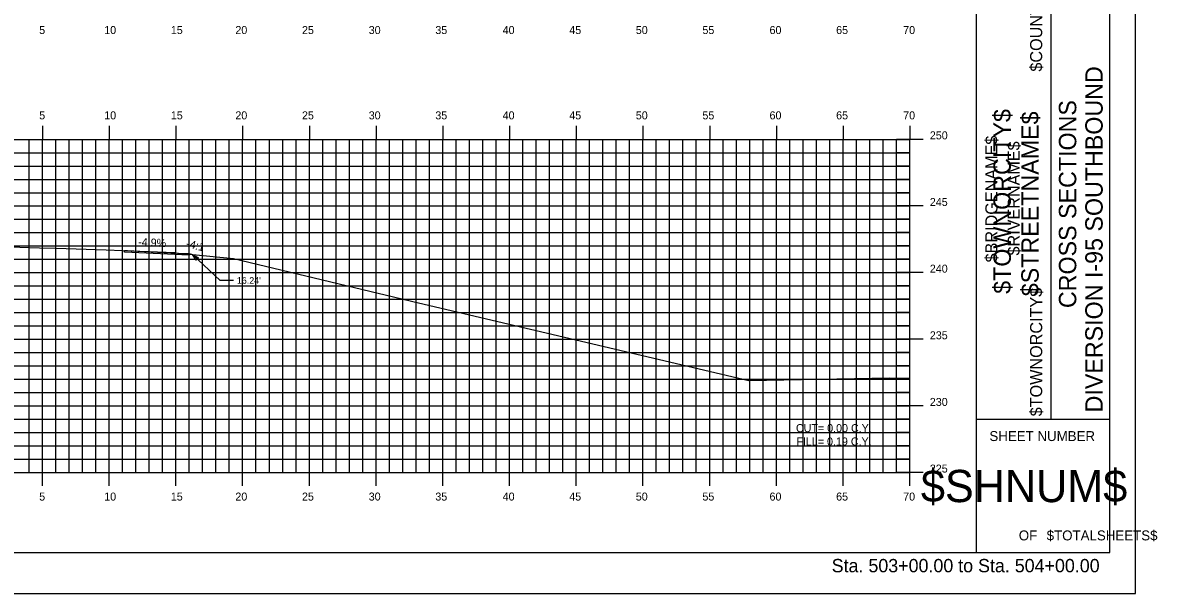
# Model space of a CAD drawing. Extents: x 1170543 to 1177585, y 609599 to 610623.
# Drawn here: x 1170925.5 to 1171010.5, y 609598.8 to 609641.6 of the extents above; entities that cross this region are included whole.
import ezdxf

# ---------------------------------------------------------------- set-up
doc = ezdxf.new("R2010")
doc.units = 0
for name, color, linetype in [('ANNOTATION', 7, 'Continuous'), ('BORDER', 7, 'Continuous'), ('BRIDGE_TITLE', 7, 'Continuous'), ('D_Roadway_Centerline', 7, 'Continuous'), ('D_Roadway_Centerline_Text', 7, 'Continuous'), ('D_Roadway_Edge_TW', 7, 'Continuous'), ('H_V ANNOTATION', 7, 'Continuous'), ('HIGHWAY_TITLE', 7, 'Continuous'), ('MAJOR', 7, 'Continuous'), ('MINOR', 7, 'Continuous'), ('PLOT BOUNDARY', 7, 'Continuous'), ('S_Roadway_Centerline', 7, 'Continuous')]:
    doc.layers.add(name, color=color, linetype=linetype)

msp = doc.modelspace()

# ---------------------------------------------------------------- linework, layer by layer
at = {"layer": 'ANNOTATION'}
for p in [(1170938.182, 609624.235), (1170941.252, 609622.283)]:
    msp.add_line(p, (1170940.252, 609622.283), dxfattribs=at)
msp.add_lwpolyline([(1170938.46, 609623.801), (1170938.182, 609624.235), (1170938.632, 609623.983)], close=True, dxfattribs=at)
at = {"layer": 'BORDER'}
for p, q in [((1170996.939, 609601.875), (1170996.939, 609706.875)), ((1171006.939, 609601.875), (1171006.939, 609706.875)), ((1171002.53, 609611.875), (1171002.53, 609646.875)), ((1170996.939, 609611.875), (1171006.939, 609611.875)), ((1170846.939, 609601.872), (1171006.939, 609601.872))]:
    msp.add_line(p, q, dxfattribs=at)
at = {"layer": 'D_Roadway_Centerline'}
msp.add_lwpolyline([(1170933.077, 609624.533), (1170933.3, 609624.522), (1170937.064, 609624.339), (1170937.122, 609624.336), (1170937.94, 609624.296), (1170938.182, 609624.235)], dxfattribs=at)
at = {"layer": 'D_Roadway_Edge_TW'}
msp.add_lwpolyline([(1170933.077, 609624.533), (1170937.064, 609624.339), (1170937.94, 609624.296), (1170937.94, 609624.171), (1170933.077, 609624.408), (1170933.077, 609624.533)], dxfattribs=at)
msp.add_lwpolyline([(1170933.077, 609624.533), (1170937.064, 609624.339), (1170937.94, 609624.296), (1170937.94, 609624.171), (1170933.077, 609624.408), (1170933.077, 609624.533)], dxfattribs=at)
at = {"layer": 'MAJOR'}
for p, q in [((1170926.939, 609633.874), (1170926.939, 609632.872)), ((1170931.939, 609633.874), (1170931.939, 609632.872)), ((1170936.939, 609633.874), (1170936.939, 609632.872)), ((1170941.939, 609633.874), (1170941.939, 609632.872)), ((1170946.939, 609633.874), (1170946.939, 609632.872)), ((1170951.939, 609633.874), (1170951.939, 609632.872)), ((1170956.939, 609633.874), (1170956.939, 609632.872)), ((1170961.939, 609633.874), (1170961.939, 609632.872)), ((1170966.939, 609633.874), (1170966.939, 609632.872)), ((1170971.939, 609633.874), (1170971.939, 609632.872)), ((1170976.939, 609633.874), (1170976.939, 609632.872)), ((1170981.939, 609633.874), (1170981.939, 609632.872)), ((1170986.939, 609633.874), (1170986.939, 609632.872)), ((1170991.939, 609633.874), (1170991.939, 609632.872)), ((1170851.939, 609632.872), (1170991.939, 609632.872)), ((1170851.939, 609632.872), (1170991.939, 609632.872)), ((1170926.939, 609607.872), (1170926.939, 609632.872)), ((1170931.939, 609607.872), (1170931.939, 609632.872)), ((1170936.939, 609607.872), (1170936.939, 609632.872)), ((1170941.939, 609607.872), (1170941.939, 609632.872)), ((1170946.939, 609607.872), (1170946.939, 609632.872)), ((1170951.939, 609607.872), (1170951.939, 609632.872)), ((1170956.939, 609607.872), (1170956.939, 609632.872)), ((1170961.939, 609607.872), (1170961.939, 609632.872)), ((1170966.939, 609607.872), (1170966.939, 609632.872)), ((1170971.939, 609607.872), (1170971.939, 609632.872)), ((1170976.939, 609607.872), (1170976.939, 609632.872)), ((1170981.939, 609607.872), (1170981.939, 609632.872)), ((1170986.939, 609607.872), (1170986.939, 609632.872)), ((1170992.941, 609632.872), (1170990.937, 609632.872)), ((1170991.939, 609607.872), (1170991.939, 609632.872)), ((1170991.939, 609607.872), (1170991.939, 609632.872)), ((1170851.939, 609627.872), (1170991.939, 609627.872)), ((1170992.941, 609627.872), (1170990.937, 609627.872)), ((1170851.939, 609622.872), (1170991.939, 609622.872)), ((1170992.941, 609622.872), (1170990.937, 609622.872)), ((1170851.939, 609617.872), (1170991.939, 609617.872)), ((1170992.941, 609617.872), (1170990.937, 609617.872)), ((1170851.939, 609612.872), (1170991.939, 609612.872)), ((1170992.941, 609612.872), (1170990.937, 609612.872)), ((1170851.939, 609607.872), (1170991.939, 609607.872)), ((1170851.939, 609607.872), (1170991.939, 609607.872)), ((1170926.939, 609606.87), (1170926.939, 609607.872)), ((1170931.939, 609606.87), (1170931.939, 609607.872)), ((1170936.939, 609606.87), (1170936.939, 609607.872)), ((1170941.939, 609606.87), (1170941.939, 609607.872)), ((1170946.939, 609606.87), (1170946.939, 609607.872)), ((1170951.939, 609606.87), (1170951.939, 609607.872)), ((1170956.939, 609606.87), (1170956.939, 609607.872)), ((1170961.939, 609606.87), (1170961.939, 609607.872)), ((1170966.939, 609606.87), (1170966.939, 609607.872)), ((1170971.939, 609606.87), (1170971.939, 609607.872)), ((1170976.939, 609606.87), (1170976.939, 609607.872)), ((1170981.939, 609606.87), (1170981.939, 609607.872)), ((1170986.939, 609606.87), (1170986.939, 609607.872)), ((1170992.941, 609607.872), (1170990.937, 609607.872)), ((1170991.939, 609606.87), (1170991.939, 609607.872))]:
    msp.add_line(p, q, dxfattribs=at)
at = {"layer": 'MINOR'}
for p, q in [((1170925.939, 609607.872), (1170925.939, 609632.872)), ((1170927.939, 609607.872), (1170927.939, 609632.872)), ((1170928.939, 609607.872), (1170928.939, 609632.872)), ((1170929.939, 609607.872), (1170929.939, 609632.872)), ((1170930.939, 609607.872), (1170930.939, 609632.872)), ((1170932.939, 609607.872), (1170932.939, 609632.872)), ((1170933.939, 609607.872), (1170933.939, 609632.872)), ((1170934.939, 609607.872), (1170934.939, 609632.872)), ((1170935.939, 609607.872), (1170935.939, 609632.872)), ((1170937.939, 609607.872), (1170937.939, 609632.872)), ((1170938.939, 609607.872), (1170938.939, 609632.872)), ((1170939.939, 609607.872), (1170939.939, 609632.872)), ((1170940.939, 609607.872), (1170940.939, 609632.872)), ((1170942.939, 609607.872), (1170942.939, 609632.872)), ((1170943.939, 609607.872), (1170943.939, 609632.872)), ((1170944.939, 609607.872), (1170944.939, 609632.872)), ((1170945.939, 609607.872), (1170945.939, 609632.872)), ((1170947.939, 609607.872), (1170947.939, 609632.872)), ((1170948.939, 609607.872), (1170948.939, 609632.872)), ((1170949.939, 609607.872), (1170949.939, 609632.872)), ((1170950.939, 609607.872), (1170950.939, 609632.872)), ((1170952.939, 609607.872), (1170952.939, 609632.872)), ((1170953.939, 609607.872), (1170953.939, 609632.872)), ((1170954.939, 609607.872), (1170954.939, 609632.872)), ((1170955.939, 609607.872), (1170955.939, 609632.872)), ((1170957.939, 609607.872), (1170957.939, 609632.872)), ((1170958.939, 609607.872), (1170958.939, 609632.872)), ((1170959.939, 609607.872), (1170959.939, 609632.872)), ((1170960.939, 609607.872), (1170960.939, 609632.872)), ((1170962.939, 609607.872), (1170962.939, 609632.872)), ((1170963.939, 609607.872), (1170963.939, 609632.872)), ((1170964.939, 609607.872), (1170964.939, 609632.872)), ((1170965.939, 609607.872), (1170965.939, 609632.872)), ((1170967.939, 609607.872), (1170967.939, 609632.872)), ((1170968.939, 609607.872), (1170968.939, 609632.872)), ((1170969.939, 609607.872), (1170969.939, 609632.872)), ((1170970.939, 609607.872), (1170970.939, 609632.872)), ((1170972.939, 609607.872), (1170972.939, 609632.872)), ((1170973.939, 609607.872), (1170973.939, 609632.872)), ((1170974.939, 609607.872), (1170974.939, 609632.872)), ((1170975.939, 609607.872), (1170975.939, 609632.872)), ((1170977.939, 609607.872), (1170977.939, 609632.872)), ((1170978.939, 609607.872), (1170978.939, 609632.872)), ((1170979.939, 609607.872), (1170979.939, 609632.872)), ((1170980.939, 609607.872), (1170980.939, 609632.872)), ((1170982.939, 609607.872), (1170982.939, 609632.872)), ((1170983.939, 609607.872), (1170983.939, 609632.872)), ((1170984.939, 609607.872), (1170984.939, 609632.872)), ((1170985.939, 609607.872), (1170985.939, 609632.872)), ((1170987.939, 609607.872), (1170987.939, 609632.872)), ((1170988.939, 609607.872), (1170988.939, 609632.872)), ((1170989.939, 609607.872), (1170989.939, 609632.872)), ((1170990.939, 609607.872), (1170990.939, 609632.872)), ((1170851.939, 609631.872), (1170991.939, 609631.872)), ((1170991.939, 609631.872), (1170990.937, 609631.872)), ((1170851.939, 609630.872), (1170991.939, 609630.872)), ((1170991.939, 609630.872), (1170990.937, 609630.872)), ((1170851.939, 609629.872), (1170991.939, 609629.872)), ((1170991.939, 609629.872), (1170990.937, 609629.872)), ((1170851.939, 609628.872), (1170991.939, 609628.872)), ((1170991.939, 609628.872), (1170990.937, 609628.872)), ((1170851.939, 609626.872), (1170991.939, 609626.872)), ((1170991.939, 609626.872), (1170990.937, 609626.872)), ((1170851.939, 609625.872), (1170991.939, 609625.872)), ((1170991.939, 609625.872), (1170990.937, 609625.872)), ((1170851.939, 609624.872), (1170991.939, 609624.872)), ((1170991.939, 609624.872), (1170990.937, 609624.872)), ((1170851.939, 609623.872), (1170991.939, 609623.872)), ((1170991.939, 609623.872), (1170990.937, 609623.872)), ((1170851.939, 609621.872), (1170991.939, 609621.872)), ((1170991.939, 609621.872), (1170990.937, 609621.872)), ((1170851.939, 609620.872), (1170991.939, 609620.872)), ((1170991.939, 609620.872), (1170990.937, 609620.872)), ((1170851.939, 609619.872), (1170991.939, 609619.872)), ((1170991.939, 609619.872), (1170990.937, 609619.872)), ((1170851.939, 609618.872), (1170991.939, 609618.872)), ((1170991.939, 609618.872), (1170990.937, 609618.872)), ((1170851.939, 609616.872), (1170991.939, 609616.872)), ((1170991.939, 609616.872), (1170990.937, 609616.872)), ((1170851.939, 609615.872), (1170991.939, 609615.872)), ((1170991.939, 609615.872), (1170990.937, 609615.872)), ((1170851.939, 609614.872), (1170991.939, 609614.872)), ((1170991.939, 609614.872), (1170990.937, 609614.872)), ((1170851.939, 609613.872), (1170991.939, 609613.872)), ((1170991.939, 609613.872), (1170990.937, 609613.872)), ((1170851.939, 609611.872), (1170991.939, 609611.872)), ((1170991.939, 609611.872), (1170990.937, 609611.872)), ((1170851.939, 609610.872), (1170991.939, 609610.872)), ((1170991.939, 609610.872), (1170990.937, 609610.872)), ((1170851.939, 609609.872), (1170991.939, 609609.872)), ((1170991.939, 609609.872), (1170990.937, 609609.872)), ((1170851.939, 609608.872), (1170991.939, 609608.872)), ((1170991.939, 609608.872), (1170990.937, 609608.872))]:
    msp.add_line(p, q, dxfattribs=at)
at = {"layer": 'PLOT BOUNDARY'}
msp.add_lwpolyline([(1170838.846, 609598.813), (1171008.846, 609598.813), (1171008.846, 609708.813), (1170838.846, 609708.813)], close=True, dxfattribs=at)
at = {"layer": 'S_Roadway_Centerline'}
msp.add_lwpolyline([(1170923, 609624.85), (1170926.705, 609624.74), (1170927.97, 609624.698), (1170931.705, 609624.577), (1170932.94, 609624.538), (1170936.851, 609624.379), (1170937.064, 609624.339), (1170937.943, 609624.258), (1170941.261, 609623.944), (1170955.108, 609620.608), (1170979.868, 609614.789), (1170990.419, 609614.974), (1170991.939, 609614.96)], dxfattribs=at)

# ---------------------------------------------------------------- texts
at = {"layer": 'ANNOTATION'}
for s, rotation, p in [('-4.9%', 357.2029, (1170934.098, 609624.885)), ('-4:1', 345.96376, (1170937.658, 609624.797))]:
    msp.add_text(s, height=0.6, rotation=rotation, dxfattribs=at).set_placement(p)
msp.add_text("16.24'", height=0.5, dxfattribs=at).set_placement((1170941.502, 609622.033))
at = {"layer": 'BORDER'}
for s, height, rotation, p in [('DIVERSION I-95 SOUTHBOUND', 1.30428, 90, (1171006.393, 609612.385)), ('CROSS SECTIONS', 1.30428, 90, (1171004.415, 609620.214)), ('SHEET NUMBER', 0.74527, 360, (1170997.904, 609610.239)), ('$SHNUM$', 2.4194, 360, (1170992.772, 609605.655)), ('OF', 0.7453, 360, (1171000.106, 609602.785)), ('$TOTALSHEETS$', 0.74527, 360, (1171002.195, 609602.785))]:
    msp.add_text(s, height=height, rotation=rotation, dxfattribs=at).set_placement(p)
at = {"layer": 'BRIDGE_TITLE'}
for s, height, p in [('$COUNTY$', 0.9072, (1171001.859, 609637.954)), ('$BRIDGENAME$', 0.90716, (1170998.505, 609623.643)), ('$RIVERNAME$', 0.90716, (1171000.182, 609624.158)), ('$TOWNORCITY$', 0.90716, (1171001.859, 609612.096))]:
    msp.add_text(s, height=height, rotation=90, dxfattribs=at).set_placement(p)
at = {"layer": 'D_Roadway_Centerline_Text'}
for s, p in [('CUT= 0.00 C.Y.', (1170983.404, 609610.908)), ('FILL= 0.19 C.Y.', (1170983.437, 609609.906))]:
    msp.add_text(s, height=0.6, dxfattribs=at).set_placement(p)
at = {"layer": 'H_V ANNOTATION'}
for s, height, p in [('5', 0.6, (1170926.69, 609640.772)), ('10', 0.6, (1170931.564, 609640.772)), ('15', 0.6, (1170936.556, 609640.772)), ('20', 0.6, (1170941.393, 609640.772)), ('25', 0.6, (1170946.385, 609640.772)), ('30', 0.6, (1170951.387, 609640.772)), ('35', 0.6, (1170956.379, 609640.772)), ('40', 0.6, (1170961.425, 609640.772)), ('45', 0.6, (1170966.417, 609640.772)), ('50', 0.6, (1170971.403, 609640.772)), ('55', 0.6, (1170976.395, 609640.772)), ('60', 0.6, (1170981.425, 609640.772)), ('65', 0.6, (1170986.417, 609640.772)), ('70', 0.6, (1170991.441, 609640.772)), ('5', 0.6, (1170926.69, 609634.372)), ('10', 0.6, (1170931.564, 609634.372)), ('15', 0.6, (1170936.556, 609634.372)), ('20', 0.6, (1170941.393, 609634.372)), ('25', 0.6, (1170946.385, 609634.372)), ('30', 0.6, (1170951.387, 609634.372)), ('35', 0.6, (1170956.379, 609634.372)), ('40', 0.6, (1170961.425, 609634.372)), ('45', 0.6, (1170966.417, 609634.372)), ('50', 0.6, (1170971.403, 609634.372)), ('55', 0.6, (1170976.395, 609634.372)), ('60', 0.6, (1170981.425, 609634.372)), ('65', 0.6, (1170986.417, 609634.372)), ('70', 0.6, (1170991.441, 609634.372)), ('250', 0.6, (1170993.439, 609632.872)), ('245', 0.6, (1170993.439, 609627.872)), ('240', 0.6, (1170993.439, 609622.872)), ('235', 0.6, (1170993.439, 609617.872)), ('230', 0.6, (1170993.439, 609612.872)), ('225', 0.6, (1170993.439, 609607.872)), ('5', 0.6, (1170926.69, 609605.772)), ('10', 0.6, (1170931.564, 609605.772)), ('15', 0.6, (1170936.556, 609605.772)), ('20', 0.6, (1170941.393, 609605.772)), ('25', 0.6, (1170946.385, 609605.772)), ('30', 0.6, (1170951.387, 609605.772)), ('35', 0.6, (1170956.379, 609605.772)), ('40', 0.6, (1170961.425, 609605.772)), ('45', 0.6, (1170966.417, 609605.772)), ('50', 0.6, (1170971.403, 609605.772)), ('55', 0.6, (1170976.395, 609605.772)), ('60', 0.6, (1170981.425, 609605.772)), ('65', 0.6, (1170986.417, 609605.772)), ('70', 0.6, (1170991.441, 609605.772)), ('Sta. 503+00.00 to Sta. 504+00.00', 1.0002, (1170986.085, 609600.392))]:
    msp.add_text(s, height=height, dxfattribs=at).set_placement(p)
at = {"layer": 'HIGHWAY_TITLE'}
for s, p in [('$TOWNORCITY$', (1170999.511, 609621.284)), ('$STREETNAME$', (1171001.598, 609621.104))]:
    msp.add_text(s, height=1.30428, rotation=90, dxfattribs=at).set_placement(p)

doc.saveas('drawing.dxf')
